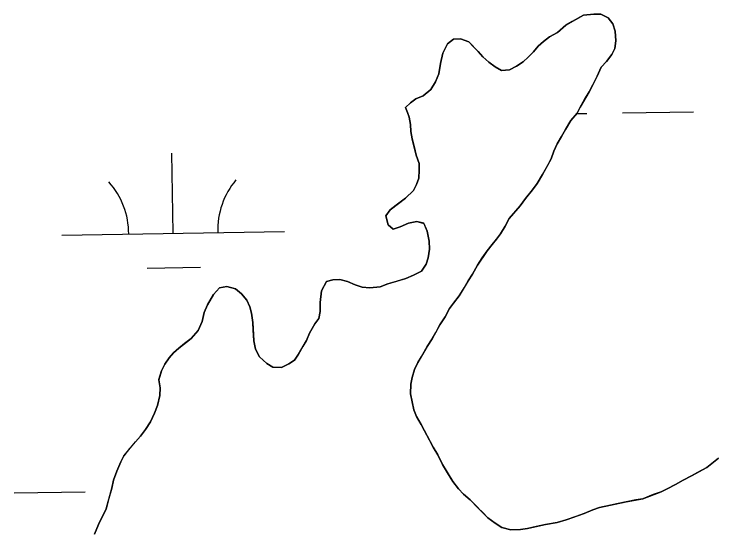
# Model space of a CAD drawing. Extents: x 3855477 to 3893699, y 299188 to 325115.
# Drawn here: x 3886668.9 to 3886984.2, y 309340.5 to 309573.1 of the extents above; entities that cross this region are included whole.
import ezdxf

# ---------------------------------------------------------------- set-up
doc = ezdxf.new("R2010")
doc.units = 0
doc.layers.add('V-TOPO-SHOR', color=7, linetype='Continuous')
doc.layers.add('V-WETL-SWMP', color=7, linetype='Continuous')

msp = doc.modelspace()

# ---------------------------------------------------------------- linework, layer by layer
at = {"layer": 'V-TOPO-SHOR'}
for points in [[(3886938.79, 309557.62), (3886939.24, 309561.1), (3886938.93, 309565.36), (3886937.83, 309568.66), (3886935.75, 309571.41), (3886932.5, 309573.02), (3886929.4, 309573.07), (3886924.75, 309572.58), (3886919.67, 309569.77), (3886916.74, 309568.08), (3886913.01, 309564.86), (3886909.49, 309562.79), (3886906.74, 309560.72), (3886904.39, 309558.63), (3886902.21, 309556.16), (3886899.85, 309553.68), (3886897.68, 309551.6), (3886894.56, 309549.72), (3886891.43, 309548.04), (3886887.94, 309547.71), (3886885.07, 309549.31), (3886882.21, 309551.49), (3886879.54, 309553.86), (3886877.46, 309556.22), (3886875.37, 309558.38), (3886873.28, 309560.55), (3886869.44, 309561.97), (3886866.34, 309561.83), (3886863.6, 309559.76), (3886861.59, 309555.54), (3886860.54, 309550.91), (3886859.68, 309546.29), (3886858.26, 309542.64), (3886856.07, 309539.2), (3886852.73, 309536.36), (3886849.42, 309535.07), (3886847.06, 309533.17), (3886844.71, 309531.09), (3886845.63, 309528.94), (3886846.37, 309526.8), (3886847.08, 309523.5), (3886847.22, 309520.41), (3886847.74, 309517.11), (3886848.65, 309513.61), (3886849.54, 309509.73), (3886850.83, 309506.03), (3886850.96, 309502.93), (3886850.71, 309499.45), (3886849.69, 309496.57), (3886848.29, 309493.89), (3886844.75, 309490.47), (3886840.63, 309487.26), (3886837.88, 309485.18), (3886835.9, 309482.51), (3886836.98, 309478.43), (3886839.27, 309476.45), (3886842.39, 309477.56), (3886846.09, 309479.23), (3886849.78, 309479.94), (3886853.05, 309479.1), (3886854.54, 309475.6), (3886855.42, 309471.13), (3886855.55, 309467.46), (3886854.9, 309463.6), (3886854.07, 309460.71), (3886851.89, 309457.66), (3886848.37, 309455.79), (3886844.86, 309454.3), (3886840.59, 309453.03), (3886836.89, 309451.93), (3886833.39, 309450.64), (3886828.74, 309450.15), (3886825.26, 309450.4), (3886822.19, 309451.43), (3886818.73, 309453.04), (3886815.27, 309453.87), (3886812.17, 309453.73), (3886809.26, 309453.01), (3886807.05, 309448.8), (3886806.38, 309443.59), (3886806.5, 309439.53), (3886805.86, 309436.44), (3886804.08, 309433.96), (3886801.68, 309429.75), (3886800.27, 309426.49), (3886798.67, 309423.81), (3886796.68, 309420.36), (3886794.89, 309417.69), (3886792.34, 309415.99), (3886789.02, 309414.31), (3886785.16, 309414.58), (3886782.48, 309416.17), (3886779.25, 309419.13), (3886777.38, 309422.64), (3886776.67, 309426.33), (3886776.37, 309431.17), (3886776.24, 309434.66), (3886775.54, 309438.73), (3886774.82, 309441.65), (3886773.52, 309444.57), (3886771.06, 309447.52)], [(3886985.36, 309373.63), (3886983.01, 309371.74), (3886980.07, 309369.47), (3886975.96, 309367.23), (3886973.23, 309365.73), (3886969.52, 309363.86), (3886966, 309361.8), (3886962.29, 309359.93), (3886959.56, 309358.63), (3886956.06, 309357.33), (3886951.39, 309355.49), (3886948.28, 309354.96), (3886943.81, 309354.08), (3886940.32, 309353.36), (3886936.83, 309352.65), (3886931.97, 309351.58), (3886928.86, 309350.48), (3886924.96, 309348.8), (3886921.26, 309347.52), (3886916.98, 309346.05), (3886912.9, 309344.77), (3886907.66, 309343.9), (3886903.39, 309343.01), (3886899.5, 309342.11), (3886896.4, 309341.59), (3886892.14, 309341.47), (3886888.1, 309342.51), (3886885.04, 309344.5), (3886881.8, 309346.88), (3886879.52, 309349.24), (3886877.24, 309351.41), (3886873.82, 309354.95), (3886870.77, 309357.52), (3886868.5, 309359.88), (3886866.04, 309363.22), (3886863.6, 309367.13), (3886861.34, 309370.84), (3886859.29, 309375.13), (3886857.23, 309378.66), (3886855.55, 309381.78), (3886853.3, 309385.88), (3886851.81, 309388.81), (3886849.74, 309392.33), (3886848.44, 309395.45), (3886847.73, 309398.94), (3886847.03, 309402.63), (3886847.1, 309406.88), (3886847.74, 309409.96), (3886848.77, 309413.43), (3886850.37, 309416.68), (3886851.97, 309419.36), (3886854.56, 309423.76), (3886856.75, 309427.21), (3886858.35, 309430.08), (3886860.16, 309433.53), (3886862.54, 309437.16), (3886864.54, 309440.8), (3886866.33, 309443.28), (3886868.9, 309446.52), (3886871.09, 309450.16), (3886872.89, 309453.22), (3886874.88, 309456.28), (3886877.08, 309460.3), (3886879.26, 309463.55), (3886881.45, 309466.79), (3886883.63, 309469.66), (3886885.6, 309471.94), (3886887.39, 309474.42), (3886889.58, 309477.86), (3886891.38, 309481.31), (3886894.35, 309484.74), (3886896.32, 309487.03), (3886898.7, 309490.27), (3886901.86, 309494.08), (3886903.85, 309496.95), (3886906.25, 309500.97), (3886908.64, 309505.18), (3886910.24, 309508.05), (3886911.46, 309511.51), (3886912.87, 309514.77), (3886914.87, 309518.02), (3886916.67, 309521.28), (3886919.06, 309525.3), (3886921.83, 309528.53), (3886923.23, 309531.22), (3886925.23, 309534.66), (3886927.22, 309538.11), (3886928.83, 309541.36), (3886930.83, 309545.2), (3886932.65, 309549.23), (3886935.01, 309551.7), (3886937.39, 309554.94), (3886938.79, 309557.62)], [(3886771.06, 309447.52), (3886768.39, 309449.69), (3886764.54, 309450.73), (3886761.24, 309450.21), (3886758.48, 309447.16), (3886755.88, 309442.57), (3886754.27, 309439.11), (3886753.43, 309435.07), (3886751.61, 309431.04), (3886748.45, 309427.42), (3886745.51, 309425.16), (3886742.96, 309423.07), (3886740.6, 309420.99), (3886738.62, 309418.7), (3886736.64, 309415.84), (3886735.23, 309412.96), (3886734, 309408.92), (3886734.51, 309405.24), (3886734.45, 309401.76), (3886733.4, 309397.33), (3886731.99, 309393.88), (3886730.18, 309390.04), (3886727.99, 309386.6), (3886725.81, 309383.54), (3886723.44, 309381.07), (3886720.87, 309378.02), (3886718.3, 309374.78), (3886716.9, 309372.1), (3886715.08, 309367.88), (3886713.65, 309363.84), (3886712.81, 309360.18), (3886711.57, 309355.56), (3886710.32, 309350.95), (3886708.92, 309348.07), (3886706.91, 309343.85), (3886705.09, 309339.63)]]:
    msp.add_lwpolyline(points, dxfattribs=at)
at = {"layer": 'V-WETL-SWMP'}
for p, q in [((3886916.74, 309568.08), (3886924.75, 309572.58)), ((3886924.75, 309572.58), (3886929.4, 309573.07)), ((3886929.4, 309573.07), (3886932.5, 309573.02)), ((3886932.5, 309573.02), (3886935.75, 309571.41)), ((3886935.75, 309571.41), (3886937.83, 309568.67)), ((3886913.01, 309564.86), (3886916.74, 309568.08)), ((3886937.83, 309568.67), (3886938.93, 309565.36)), ((3886909.49, 309562.8), (3886913.01, 309564.86)), ((3886938.93, 309565.36), (3886939.24, 309561.1)), ((3886863.6, 309559.76), (3886866.34, 309561.83)), ((3886866.34, 309561.83), (3886869.44, 309561.97)), ((3886869.44, 309561.97), (3886873.28, 309560.55)), ((3886904.39, 309558.63), (3886906.74, 309560.72)), ((3886906.74, 309560.72), (3886909.49, 309562.8)), ((3886939.24, 309561.1), (3886938.79, 309557.62)), ((3886861.59, 309555.54), (3886863.6, 309559.76)), ((3886873.28, 309560.55), (3886877.46, 309556.22)), ((3886902.21, 309556.16), (3886904.39, 309558.63)), ((3886938.79, 309557.62), (3886937.39, 309554.94)), ((3886860.54, 309550.92), (3886861.59, 309555.54)), ((3886877.46, 309556.22), (3886879.54, 309553.86)), ((3886899.85, 309553.69), (3886902.21, 309556.16)), ((3886937.39, 309554.94), (3886935.01, 309551.7)), ((3886879.54, 309553.86), (3886882.21, 309551.49)), ((3886882.21, 309551.49), (3886885.07, 309549.31)), ((3886894.55, 309549.72), (3886897.68, 309551.6)), ((3886897.68, 309551.6), (3886899.85, 309553.69)), ((3886935.01, 309551.7), (3886932.65, 309549.23)), ((3886859.68, 309546.29), (3886860.54, 309550.92)), ((3886885.07, 309549.31), (3886887.94, 309547.71)), ((3886887.94, 309547.71), (3886891.43, 309548.04)), ((3886891.43, 309548.04), (3886894.55, 309549.72)), ((3886932.65, 309549.23), (3886930.83, 309545.2)), ((3886858.26, 309542.64), (3886859.68, 309546.29)), ((3886930.83, 309545.2), (3886927.22, 309538.11)), ((3886856.07, 309539.2), (3886858.26, 309542.64)), ((3886852.73, 309536.36), (3886856.07, 309539.2)), ((3886849.42, 309535.07), (3886852.73, 309536.36)), ((3886927.22, 309538.11), (3886923.23, 309531.22)), ((3886844.71, 309531.09), (3886847.06, 309533.17)), ((3886847.06, 309533.17), (3886849.42, 309535.07)), ((3886845.63, 309528.94), (3886844.71, 309531.09)), ((3886923.23, 309531.22), (3886921.83, 309528.53)), ((3886942.19, 309528.69), (3886974.19, 309529.22)), ((3886846.37, 309526.8), (3886845.63, 309528.94)), ((3886847.08, 309523.5), (3886846.37, 309526.8)), ((3886921.83, 309528.53), (3886919.06, 309525.3)), ((3886921.68, 309528.36), (3886926.2, 309528.43)), ((3886847.22, 309520.41), (3886847.08, 309523.5)), ((3886919.06, 309525.3), (3886916.67, 309521.28)), ((3886847.74, 309517.11), (3886847.22, 309520.41)), ((3886916.67, 309521.28), (3886914.87, 309518.02)), ((3886849.54, 309509.73), (3886847.74, 309517.11)), ((3886914.87, 309518.02), (3886912.88, 309514.77)), ((3886912.88, 309514.77), (3886911.46, 309511.51)), ((3886740.46, 309474.66), (3886739.87, 309510.65)), ((3886911.46, 309511.51), (3886910.24, 309508.05)), ((3886850.83, 309506.03), (3886849.54, 309509.73)), ((3886910.24, 309508.05), (3886906.24, 309500.97)), ((3886850.97, 309502.93), (3886850.83, 309506.03)), ((3886850.71, 309499.46), (3886850.97, 309502.93)), ((3886906.24, 309500.97), (3886903.85, 309496.95)), ((3886849.69, 309496.57), (3886850.71, 309499.46)), ((3886848.29, 309493.89), (3886849.69, 309496.57)), ((3886903.85, 309496.95), (3886901.86, 309494.08)), ((3886844.75, 309490.47), (3886848.29, 309493.89)), ((3886901.86, 309494.08), (3886898.7, 309490.27)), ((3886837.88, 309485.18), (3886844.75, 309490.47)), ((3886898.7, 309490.27), (3886896.32, 309487.03)), ((3886835.9, 309482.51), (3886837.88, 309485.18)), ((3886896.32, 309487.03), (3886891.38, 309481.31)), ((3886836.99, 309478.43), (3886835.9, 309482.51)), ((3886846.09, 309479.23), (3886842.39, 309477.56)), ((3886849.78, 309479.94), (3886846.09, 309479.23)), ((3886853.05, 309479.11), (3886849.78, 309479.94)), ((3886854.53, 309475.6), (3886853.05, 309479.11)), ((3886891.38, 309481.31), (3886889.58, 309477.87)), ((3886690.46, 309473.84), (3886790.45, 309475.47)), ((3886839.27, 309476.45), (3886836.99, 309478.43)), ((3886842.39, 309477.56), (3886839.27, 309476.45)), ((3886855.42, 309471.13), (3886854.53, 309475.6)), ((3886889.58, 309477.87), (3886887.39, 309474.42)), ((3886887.39, 309474.42), (3886885.61, 309471.94)), ((3886855.55, 309467.46), (3886855.42, 309471.13)), ((3886883.63, 309469.66), (3886881.45, 309466.79)), ((3886885.61, 309471.94), (3886883.63, 309469.66)), ((3886854.9, 309463.6), (3886855.55, 309467.46)), ((3886881.45, 309466.79), (3886877.08, 309460.3)), ((3886854.07, 309460.71), (3886854.9, 309463.6)), ((3886851.89, 309457.66), (3886854.07, 309460.71)), ((3886877.08, 309460.3), (3886874.88, 309456.28)), ((3886728.71, 309459.03), (3886752.71, 309459.43)), ((3886848.37, 309455.79), (3886851.89, 309457.66)), ((3886809.26, 309453.01), (3886812.17, 309453.73)), ((3886812.17, 309453.73), (3886815.27, 309453.87)), ((3886815.27, 309453.87), (3886818.73, 309453.04)), ((3886836.89, 309451.94), (3886844.87, 309454.31)), ((3886844.87, 309454.31), (3886848.37, 309455.79)), ((3886874.88, 309456.28), (3886872.89, 309453.22)), ((3886761.24, 309450.21), (3886764.54, 309450.73)), ((3886764.54, 309450.73), (3886768.39, 309449.69)), ((3886807.05, 309448.8), (3886809.26, 309453.01)), ((3886818.73, 309453.04), (3886822.19, 309451.43)), ((3886822.19, 309451.43), (3886825.26, 309450.4)), ((3886825.26, 309450.4), (3886828.74, 309450.15)), ((3886828.74, 309450.15), (3886833.39, 309450.64)), ((3886833.39, 309450.64), (3886836.89, 309451.94)), ((3886872.89, 309453.22), (3886868.9, 309446.52)), ((3886755.88, 309442.57), (3886758.48, 309447.16)), ((3886758.48, 309447.16), (3886761.24, 309450.21)), ((3886768.39, 309449.69), (3886771.06, 309447.52)), ((3886771.06, 309447.52), (3886773.52, 309444.57)), ((3886806.38, 309443.59), (3886807.05, 309448.8)), ((3886773.52, 309444.57), (3886774.82, 309441.65)), ((3886868.9, 309446.52), (3886866.33, 309443.28)), ((3886754.27, 309439.12), (3886755.88, 309442.57)), ((3886774.82, 309441.65), (3886775.54, 309438.73)), ((3886806.5, 309439.53), (3886806.38, 309443.59)), ((3886864.54, 309440.8), (3886862.54, 309437.16)), ((3886866.33, 309443.28), (3886864.54, 309440.8)), ((3886753.43, 309435.07), (3886754.27, 309439.12)), ((3886775.54, 309438.73), (3886776.24, 309434.66)), ((3886805.86, 309436.44), (3886806.5, 309439.53)), ((3886751.61, 309431.04), (3886753.43, 309435.07)), ((3886776.24, 309434.66), (3886776.67, 309426.33)), ((3886804.08, 309433.96), (3886805.86, 309436.44)), ((3886862.54, 309437.16), (3886860.16, 309433.53)), ((3886801.68, 309429.75), (3886804.08, 309433.96)), ((3886860.16, 309433.53), (3886856.75, 309427.21)), ((3886748.45, 309427.42), (3886751.61, 309431.04)), ((3886800.27, 309426.49), (3886801.68, 309429.75)), ((3886742.96, 309423.08), (3886748.45, 309427.42)), ((3886776.67, 309426.33), (3886777.38, 309422.65)), ((3886796.68, 309420.36), (3886800.27, 309426.49)), ((3886856.75, 309427.21), (3886854.56, 309423.77)), ((3886740.6, 309420.99), (3886742.96, 309423.08)), ((3886777.38, 309422.65), (3886779.25, 309419.13)), ((3886854.56, 309423.77), (3886850.37, 309416.69)), ((3886736.64, 309415.84), (3886738.63, 309418.71)), ((3886738.63, 309418.71), (3886740.6, 309420.99)), ((3886779.25, 309419.13), (3886782.48, 309416.17)), ((3886794.89, 309417.69), (3886796.68, 309420.36)), ((3886735.23, 309412.96), (3886736.64, 309415.84)), ((3886782.48, 309416.17), (3886785.16, 309414.58)), ((3886789.02, 309414.31), (3886792.34, 309415.99)), ((3886792.34, 309415.99), (3886794.89, 309417.69)), ((3886850.37, 309416.69), (3886848.77, 309413.43)), ((3886734, 309408.93), (3886735.23, 309412.96)), ((3886785.16, 309414.58), (3886789.02, 309414.31)), ((3886848.77, 309413.43), (3886847.74, 309409.96)), ((3886847.74, 309409.96), (3886847.1, 309406.88)), ((3886734.51, 309405.24), (3886734, 309408.93)), ((3886847.1, 309406.88), (3886847.03, 309402.63)), ((3886734.45, 309401.76), (3886734.51, 309405.24)), ((3886733.4, 309397.33), (3886734.45, 309401.76)), ((3886847.03, 309402.63), (3886848.44, 309395.45)), ((3886731.99, 309393.88), (3886733.4, 309397.33)), ((3886730.18, 309390.04), (3886731.99, 309393.88)), ((3886848.44, 309395.45), (3886849.74, 309392.33)), ((3886849.74, 309392.33), (3886851.81, 309388.81)), ((3886727.99, 309386.6), (3886730.18, 309390.04)), ((3886851.81, 309388.81), (3886857.23, 309378.66)), ((3886725.81, 309383.54), (3886727.99, 309386.6)), ((3886718.3, 309374.78), (3886723.44, 309381.07)), ((3886723.44, 309381.07), (3886725.81, 309383.54)), ((3886857.23, 309378.66), (3886859.29, 309375.14)), ((3886716.9, 309372.1), (3886718.3, 309374.78)), ((3886859.29, 309375.14), (3886861.34, 309370.84)), ((3886715.08, 309367.88), (3886716.9, 309372.1)), ((3886980.07, 309369.47), (3886985.36, 309373.63)), ((3886861.34, 309370.84), (3886866.04, 309363.22)), ((3886973.23, 309365.73), (3886980.07, 309369.47)), ((3886713.65, 309363.84), (3886715.08, 309367.88)), ((3886969.52, 309363.86), (3886973.23, 309365.73)), ((3886712.81, 309360.18), (3886713.65, 309363.84)), ((3886866.04, 309363.22), (3886868.5, 309359.89)), ((3886966, 309361.8), (3886969.52, 309363.86)), ((3886710.32, 309350.95), (3886712.81, 309360.18)), ((3886868.5, 309359.89), (3886870.77, 309357.52)), ((3886959.56, 309358.63), (3886962.3, 309359.93)), ((3886962.3, 309359.93), (3886966, 309361.8)), ((3886668.94, 309358.05), (3886700.93, 309358.57)), ((3886870.77, 309357.52), (3886873.82, 309354.95)), ((3886951.39, 309355.49), (3886959.56, 309358.63)), ((3886873.82, 309354.95), (3886881.8, 309346.88)), ((3886931.97, 309351.58), (3886943.82, 309354.08)), ((3886943.82, 309354.08), (3886951.39, 309355.49)), ((3886706.91, 309343.85), (3886710.32, 309350.95)), ((3886924.96, 309348.81), (3886928.86, 309350.48)), ((3886928.86, 309350.48), (3886931.97, 309351.58)), ((3886881.8, 309346.88), (3886885.04, 309344.5)), ((3886916.98, 309346.05), (3886924.96, 309348.81)), ((3886705.09, 309339.63), (3886706.91, 309343.85)), ((3886885.04, 309344.5), (3886888.1, 309342.51)), ((3886899.51, 309342.11), (3886907.66, 309343.9)), ((3886907.66, 309343.9), (3886912.9, 309344.77)), ((3886912.9, 309344.77), (3886916.98, 309346.05)), ((3886888.1, 309342.51), (3886892.14, 309341.47)), ((3886892.14, 309341.47), (3886896.4, 309341.59)), ((3886896.4, 309341.59), (3886899.51, 309342.11))]:
    msp.add_line(p, q, dxfattribs=at)
for centre, start, end in [((3886685.21, 309474.23), 0.1615, 41.7052), ((3886795.68, 309476.03), 140.1615, 181.7052)]:
    msp.add_arc(centre, 35.25, start, end, dxfattribs=at)

doc.saveas('drawing.dxf')
